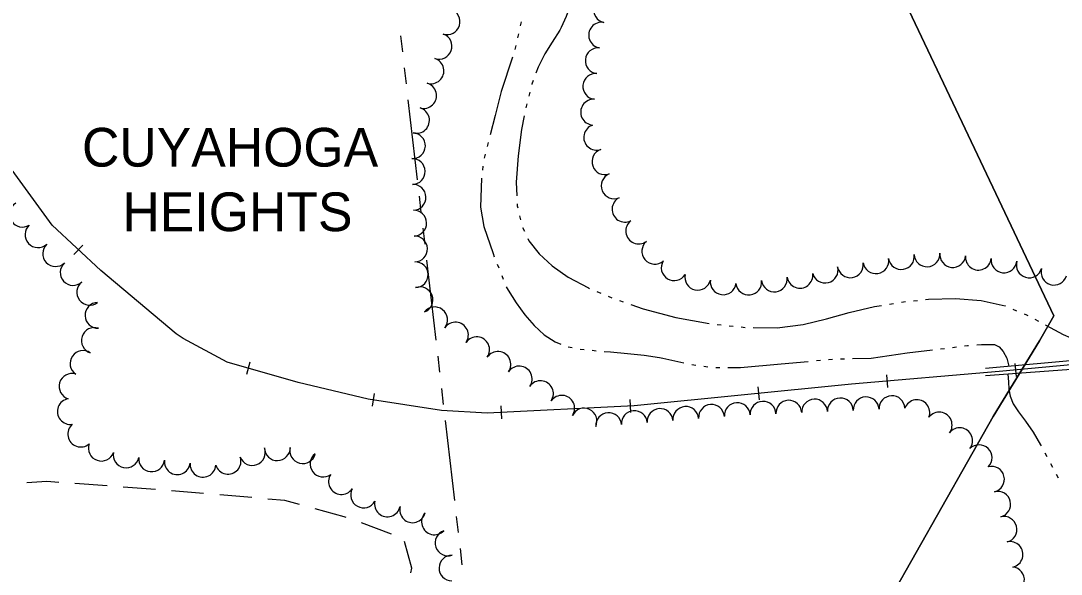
# Model space of a CAD drawing. Extents: x -25029 to 2274964, y -81170 to 687028.
# Drawn here: x -3398 to -2592, y -64168 to -63740 of the extents above; entities that cross this region are included whole.
import ezdxf

# ---------------------------------------------------------------- set-up
doc = ezdxf.new("R2010")
doc.units = 0
for name, color, linetype in [('BRIDGE', 7, 'Continuous'), ('CITY-NAME', 7, 'Continuous'), ('DIVISIONS', 7, 'Continuous'), ('DV_X_Corp_Line', 7, 'Continuous'), ('RECREATION', 7, 'Continuous'), ('RR', 7, 'Continuous'), ('TREES', 7, 'Continuous'), ('WATER', 7, 'Continuous')]:
    doc.layers.add(name, color=color, linetype=linetype)

msp = doc.modelspace()

# ---------------------------------------------------------------- linework, layer by layer
at = {"layer": 'BRIDGE'}
for p, q in [((-2462.73, -63992.14), (-2650.22, -64008.75)), ((-2462.14, -64000.47), (-2650.22, -64014.61))]:
    msp.add_line(p, q, dxfattribs=at)
at = {"layer": 'DIVISIONS'}
for p, q in [((-3103.72, -63751.06), (-3102.28, -63763.48)), ((-3100.84, -63775.89), (-3099.4, -63788.31)), ((-3097.96, -63800.73), (-3090.76, -63862.81)), ((-3089.32, -63875.23), (-3087.87, -63887.64)), ((-3086.43, -63900.06), (-3084.99, -63912.48)), ((-3083.55, -63924.89), (-3076.35, -63986.98)), ((-3074.91, -63999.39), (-3073.47, -64011.81)), ((-3072.03, -64024.23), (-3070.59, -64036.64)), ((-3069.15, -64049.06), (-3061.95, -64111.14)), ((-3060.51, -64123.56), (-3059.07, -64135.98)), ((-3057.63, -64148.39), (-3056.19, -64160.81))]:
    msp.add_line(p, q, dxfattribs=at)
at = {"layer": 'DV_X_Corp_Line'}
for p, q in [((-2666.14, -63823.25), (-2824.27, -63489.65)), ((-2666.14, -63823.25), (-2824.27, -63489.65)), ((-2824.27, -63489.65), (-2666.14, -63823.25)), ((-2824.27, -63489.65), (-2666.14, -63823.25)), ((-2597.47, -63968.11), (-2666.14, -63823.25)), ((-2597.47, -63968.11), (-2666.14, -63823.25)), ((-2666.14, -63823.25), (-2597.47, -63968.11)), ((-2666.14, -63823.25), (-2597.47, -63968.11)), ((-2608.47, -63987.54), (-2597.47, -63968.11)), ((-2608.47, -63987.54), (-2597.47, -63968.11)), ((-2597.47, -63968.11), (-2608.47, -63987.54)), ((-2597.47, -63968.11), (-2608.47, -63987.54)), ((-2644.39, -64045.97), (-2608.47, -63987.54)), ((-2644.39, -64045.97), (-2608.47, -63987.54)), ((-2608.47, -63987.54), (-2644.39, -64045.97)), ((-2608.47, -63987.54), (-2644.39, -64045.97)), ((-2664.32, -64081.17), (-2644.39, -64045.97)), ((-2664.32, -64081.17), (-2644.39, -64045.97)), ((-2644.39, -64045.97), (-2664.32, -64081.17)), ((-2644.39, -64045.97), (-2664.32, -64081.17)), ((-2777.43, -64280.93), (-2664.32, -64081.17)), ((-2777.43, -64280.93), (-2664.32, -64081.17)), ((-2664.32, -64081.17), (-2777.43, -64280.93)), ((-2664.32, -64081.17), (-2777.43, -64280.93))]:
    msp.add_line(p, q, dxfattribs=at)
at = {"layer": 'RECREATION'}
for p, q in [((-3331.1, -64099.78), (-3356.04, -64098)), ((-3293.7, -64102.45), (-3318.63, -64100.67)), ((-3256.33, -64105.64), (-3281.24, -64103.48)), ((-3218.97, -64108.89), (-3243.88, -64106.72)), ((-3110.61, -64137.04), (-3134.1, -64128.5))]:
    msp.add_line(p, q, dxfattribs=at)
for points in [[(-3368.5, -64097.11), (-3377.98, -64096.43), (-3393.46, -64097.29)], [(-3181.99, -64114.24), (-3193.51, -64111.1), (-3206.52, -64109.97)], [(-3145.85, -64124.23), (-3147.4, -64123.67), (-3169.93, -64117.53)], [(-3095.72, -64167.09), (-3094.99, -64163.47), (-3100.6, -64142.92)]]:
    msp.add_lwpolyline(points, dxfattribs=at)
at = {"layer": 'RR'}
for p, q in [((-3350.03, -63913.2), (-3356.85, -63920.52)), ((-3220.45, -64003.88), (-3223.2, -64013.49)), ((-2627.5, -64005.03), (-2626.57, -64014.99)), ((-2727.09, -64013.62), (-2726.24, -64023.58)), ((-2826.71, -64023.11), (-2825.72, -64033.07)), ((-3124.14, -64028.2), (-3125.68, -64038.08)), ((-2925.99, -64032.81), (-2925.49, -64042.8)), ((-3025.86, -64037.81), (-3025.36, -64047.79))]:
    msp.add_line(p, q, dxfattribs=at)
msp.add_lwpolyline([(-2130.49, -63992.34), (-2154.03, -63985.63), (-2176.2, -63980.96), (-2198.02, -63976.83), (-2220.55, -63975.02), (-2247.74, -63975.53), (-2489.62, -63997.28), (-2639.71, -64011.18), (-2754.27, -64020.95), (-2922.6, -64037.65), (-3036.61, -64043.35), (-3072.09, -64041.34), (-3128.69, -64032.55), (-3183.1, -64019.76), (-3238.14, -64004.02), (-3272.3, -63985.53), (-3277.54, -63981.92), (-3336.13, -63932.98), (-3373.75, -63897.94), (-3404.76, -63855.11)], dxfattribs=at)
at = {"layer": 'TREES'}
for centre, start, end in [((-2944.01, -63731.02), 77.45847, 257.45847), ((-3067.64, -63740.27), 252.96163, 72.96163), ((-2947.89, -63750.63), 80.151, 260.151), ((-3073.85, -63759.28), 250.84666, 70.84666), ((-2950.53, -63770.44), 84.64855, 264.64855), ((-3080.12, -63778.26), 252.57877, 72.57877), ((-2952.4, -63790.35), 84.64855, 264.64855), ((-3085.85, -63797.43), 254.1594, 74.1594), ((-3091.31, -63816.67), 254.1594, 74.1594), ((-2954.09, -63810.28), 85.65881, 265.65881), ((-2951.71, -63829.75), 108.25546, 288.25546), ((-3094.49, -63836.28), 267.38317, 87.38317), ((-2945.3, -63848.69), 109.12057, 289.12057), ((-3094.66, -63856.26), 271.69086, 91.69086), ((-2938.17, -63867.37), 112.67552, 292.67552), ((-3094.07, -63876.25), 271.69086, 91.69086), ((-2929.76, -63885.5), 117.12533, 297.12533), ((-3396.71, -63889.29), 121.80584, 301.80584), ((-3093.48, -63896.24), 271.69086, 91.69086), ((-2919.17, -63902.38), 127.05229, 307.05229), ((-3384.69, -63905.16), 132.47938, 312.47938), ((-3371.08, -63919.82), 133.25785, 313.25785), ((-3092.89, -63916.24), 271.69086, 91.69086), ((-2906.66, -63917.97), 130.45761, 310.45761), ((-2715.56, -63922.15), 189.13459, 9.13459), ((-2695.7, -63920.04), 182.98926, 2.98926), ((-2675.76, -63920.55), 174.09655, 354.09655), ((-3357.47, -63934.47), 132.56683, 312.56683), ((-3092.29, -63936.23), 271.69086, 91.69086), ((-2891.63, -63930.77), 148.69737, 328.69737), ((-2755.05, -63928.5), 189.13459, 9.13459), ((-2735.3, -63925.32), 189.13459, 9.13459), ((-2655.87, -63922.6), 174.11377, 354.11377), ((-2635.98, -63924.71), 173.76366, 353.76366), ((-2616.44, -63928.58), 163.85776, 343.85776), ((-2873.33, -63938.17), 167.29434, 347.29434), ((-2794.16, -63936.63), 188.4936, 8.4936), ((-2774.6, -63932.62), 194.67656, 14.67656), ((-2597.25, -63934.21), 163.42193, 343.42193), ((-3344.6, -63949.76), 127.58329, 307.58329), ((-2853.66, -63941.69), 172.38604, 352.38604), ((-2833.81, -63941.88), 186.53175, 6.53175), ((-2813.96, -63939.43), 187.56677, 7.56677), ((-3088.59, -63955.62), 289.93105, 109.93105), ((-3338.2, -63967.68), 91.76668, 271.76668), ((-3077.29, -63971.17), 322.09761, 142.09761), ((-3061.16, -63982.98), 325.47181, 145.47181), ((-3341.02, -63987.17), 71.74557, 251.74557), ((-3044.69, -63994.31), 325.47181, 145.47181), ((-3349.83, -64004.9), 55.43767, 235.43767), ((-3028.21, -64005.65), 325.47181, 145.47181), ((-3011.73, -64016.99), 325.47181, 145.47181), ((-3358.37, -64022.72), 73.33109, 253.33109), ((-2995.25, -64028.32), 325.47181, 145.47181), ((-3359.67, -64042.17), 99.00238, 279.00238), ((-2978.78, -64039.66), 325.47181, 145.47181), ((-2802.78, -64043.46), 2.51022, 182.51022), ((-2782.8, -64042.58), 2.51022, 182.51022), ((-2762.82, -64041.71), 2.51022, 182.51022), ((-2742.84, -64040.83), 2.51022, 182.51022), ((-2722.86, -64039.96), 2.51022, 182.51022), ((-2703.51, -64043.05), 339.32359, 159.32359), ((-2961.47, -64049.55), 335.02935, 155.02935), ((-2922.49, -64051.53), 4.62121, 184.62121), ((-2902.56, -64049.92), 4.62121, 184.62121), ((-2882.62, -64048.31), 4.62121, 184.62121), ((-2862.69, -64046.7), 4.62121, 184.62121), ((-2842.74, -64045.33), 3.20282, 183.20282), ((-2822.76, -64044.34), 2.51022, 182.51022), ((-2942.43, -64053.05), 4.11306, 184.11306), ((-2686.22, -64052.66), 322.55233, 142.55233), ((-3351.6, -64059.65), 130.57332, 310.57332), ((-2670.34, -64064.82), 322.55233, 142.55233), ((-3335.65, -64070.53), 160.81748, 340.81748), ((-3316.4, -64075.78), 168.66129, 348.66129), ((-3218.55, -64073.96), 200.80559, 20.80559), ((-3199.21, -64070.17), 181.31081, 1.31081), ((-3179.52, -64072.42), 165.70222, 345.70222), ((-2655.29, -64077.94), 315.27425, 135.27425), ((-3296.65, -64078.8), 173.97123, 353.97123), ((-3276.78, -64081.03), 173.19026, 353.19026), ((-3237.4, -64080.62), 198.13473, 18.13473), ((-3163.81, -64082.87), 127.01811, 307.01811), ((-3256.88, -64082.98), 175.66009, 355.66009), ((-2645.72, -64094.67), 284.2882, 104.2882), ((-3149.49, -64096.43), 146.08447, 326.08447), ((-3132.41, -64106.8), 151.41056, 331.41056), ((-2640.84, -64114.06), 283.95424, 103.95424), ((-3113.85, -64113.67), 167.97597, 347.97597), ((-3094.39, -64118.26), 165.46989, 345.46989), ((-3077.44, -64127.63), 136.63626, 316.63626), ((-2636.02, -64133.47), 283.95424, 103.95424), ((-3066.92, -64143.96), 108.95786, 288.95786), ((-2631.32, -64152.91), 283.23503, 103.23503), ((-3063.88, -64163.41), 88.80753, 268.80753), ((-2630.18, -64172.58), 263.38412, 83.38412)]:
    msp.add_arc(centre, 10, start, end, dxfattribs=at)
at = {"layer": 'WATER'}
for p, q in [((-3010.31, -63740.42), (-3011, -63743.47)), ((-3012.38, -63749.56), (-3013.07, -63752.61)), ((-3014.45, -63758.71), (-3015.13, -63761.76)), ((-3003.54, -63794.84), (-3004.34, -63797.86)), ((-3035.75, -63833.82), (-3036.53, -63836.85)), ((-3038.1, -63842.9), (-3038.88, -63845.93)), ((-3039.87, -63852.09), (-3040.31, -63855.19)), ((-3011.53, -63890.57), (-3010.86, -63893.63)), ((-3009.08, -63899.58), (-3007.74, -63902.4)), ((-3028.72, -63928.08), (-3027.56, -63930.99)), ((-3025.25, -63936.79), (-3024.09, -63939.7)), ((-2951.48, -63949.21), (-2948.6, -63950.44)), ((-2942.86, -63952.9), (-2939.99, -63954.13)), ((-2934.11, -63956.27), (-2931.16, -63957.28)), ((-2724.68, -63958.93), (-2721.6, -63958.41)), ((-2715.43, -63957.38), (-2712.33, -63957.06)), ((-2706.11, -63956.41), (-2703, -63956.09)), ((-2629.07, -63962.85), (-2626.19, -63964.05)), ((-2858.38, -63974.73), (-2855.28, -63975.05)), ((-2849.06, -63975.7), (-2845.95, -63976.02)), ((-2839.73, -63976.67), (-2836.63, -63976.99)), ((-2612.07, -63970.69), (-2609.32, -63972.17)), ((-2973.68, -63991.96), (-2970.61, -63992.57)), ((-2675.8, -63992.51), (-2672.7, -63992.14)), ((-2964.47, -63993.74), (-2961.37, -63994.07)), ((-2685.11, -63993.64), (-2682, -63993.26)), ((-2877.91, -64005.7), (-2874.85, -64006.36)), ((-2868.65, -64007.09), (-2865.54, -64007.44)), ((-2859.33, -64008.06), (-2856.2, -64008.06)), ((-2781.44, -64002.76), (-2778.33, -64002.48)), ((-2772.1, -64001.91), (-2768.99, -64001.63)), ((-2762.74, -64001.45), (-2759.62, -64001.36)), ((-2604.25, -64074.18), (-2602.77, -64076.93)), ((-2599.88, -64082.47), (-2598.45, -64085.25)), ((-2595.57, -64090.79), (-2594.12, -64093.56))]:
    msp.add_line(p, q, dxfattribs=at)
for points in [[(-2970.94, -63724.29), (-2975.27, -63736.19), (-2979.1, -63744.65), (-2980.23, -63746.69), (-2986.31, -63756.07), (-2991.93, -63764.98), (-2997.14, -63775.35), (-2998.79, -63779.96)], [(-3017.03, -63767.71), (-3025.71, -63794.37), (-3030.37, -63812.99), (-3034.19, -63827.77)], [(-3000.9, -63785.85), (-3001.93, -63788.72), (-3001.95, -63788.79)], [(-3005.93, -63803.9), (-3006.21, -63804.98), (-3006.59, -63806.95)], [(-3007.79, -63813.09), (-3009.85, -63823.67), (-3012.64, -63844.04), (-3014, -63864.39), (-3013.57, -63875.15)], [(-3040.93, -63861.4), (-3041.84, -63883.87), (-3039.12, -63898.82), (-3031.99, -63919.88), (-3031.03, -63922.28)], [(-3013.32, -63881.39), (-3013.26, -63882.79), (-3012.89, -63884.47)], [(-3005.05, -63908.05), (-3004.16, -63909.91), (-2996.23, -63920.13), (-2986.29, -63929.34), (-2973.8, -63937.99), (-2958.05, -63946.4), (-2957.22, -63946.75)], [(-3021.79, -63945.48), (-3020.29, -63948.18), (-3014.2, -63957.87), (-3007.47, -63967.16), (-3000.17, -63975.63), (-2992.31, -63982.83), (-2983.89, -63988.29), (-2979.57, -63989.93)], [(-2925.25, -63959.31), (-2915.77, -63962.57), (-2890.34, -63969.26), (-2864.58, -63973.97)], [(-2791.56, -63974.68), (-2773.66, -63970.32), (-2755.88, -63965.38), (-2736.45, -63960.91), (-2730.84, -63959.97)], [(-2696.78, -63955.44), (-2694.46, -63955.2), (-2673.58, -63954.63), (-2653.63, -63956.19), (-2635.12, -63960.36), (-2634.85, -63960.47)], [(-2620.41, -63966.43), (-2618.47, -63967.23), (-2617.56, -63967.72)], [(-2830.38, -63977.08), (-2811.92, -63977.23), (-2791.56, -63974.68)], [(-2603.82, -63975.14), (-2603.58, -63975.27), (-2590.25, -63982.52), (-2578.24, -63987.64), (-2567.27, -63991.66), (-2557, -63996.19), (-2551.17, -63999.97)], [(-2666.49, -63991.39), (-2664.4, -63991.14), (-2663.39, -63991.06)], [(-2657.15, -63990.6), (-2653.51, -63990.33), (-2646.66, -63990.33), (-2643.44, -63990.33), (-2639.81, -63991.94), (-2636.58, -63995.57), (-2633.76, -64000.81), (-2632.25, -64007.16)], [(-2955.15, -63994.74), (-2953.71, -63994.9), (-2952.04, -63995.05)], [(-2945.82, -63995.59), (-2941.11, -63996), (-2927.83, -63997.19), (-2914.83, -63998.61), (-2902.9, -64000.35), (-2900.34, -64000.84), (-2884.02, -64004.37)], [(-2753.37, -64001.2), (-2738.97, -64000.81), (-2711.16, -63996.78), (-2691.31, -63994.39)], [(-2849.95, -64008.06), (-2840.16, -64008.06), (-2808.71, -64005.24), (-2787.66, -64003.33)], [(-2633.08, -64013.32), (-2632.62, -64019.27), (-2632.2, -64024.88), (-2631.18, -64030.37), (-2628.86, -64036.11), (-2624.75, -64042.48), (-2619.35, -64049.76), (-2613.43, -64058.22), (-2607.61, -64067.94), (-2607.22, -64068.67)]]:
    msp.add_lwpolyline(points, dxfattribs=at)

# ---------------------------------------------------------------- texts
at = {"layer": 'CITY-NAME'}
for s, p in [('CUYAHOGA', (-3350.63, -63852.47)), ('HEIGHTS', (-3319.26, -63902.47))]:
    msp.add_text(s, height=30, dxfattribs=at).set_placement(p)

doc.saveas('drawing.dxf')
